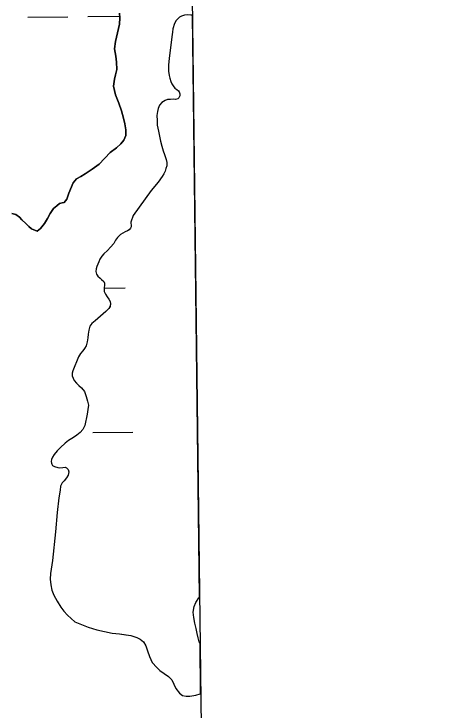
# Model space of a CAD drawing. Extents: x 3683613 to 3738215, y 469626 to 495384.
# Drawn here: x 3719219 to 3719570, y 492057 to 492613 of the extents above; entities that cross this region are included whole.
import ezdxf

# ---------------------------------------------------------------- set-up
doc = ezdxf.new("R2010")
doc.units = 0
for name, color, linetype in [('V-GRID-FRAM', 7, 'Continuous'), ('V-TOPO-SHOR', 7, 'Continuous'), ('V-WETL-SWMP', 7, 'Continuous')]:
    doc.layers.add(name, color=color, linetype=linetype)

msp = doc.modelspace()

# ---------------------------------------------------------------- linework, layer by layer
at = {"layer": 'V-GRID-FRAM'}
msp.add_lwpolyline([(3687651.68, 493221.84), (3719350.33, 493590.7), (3719569.83, 475409.35), (3687855.31, 475040.31), (3687651.68, 493221.84)], dxfattribs=at)
at = {"layer": 'V-TOPO-SHOR'}
for points in [[(3719303.88, 492614.19), (3719304.17, 492610.42), (3719303.67, 492605.2), (3719300.49, 492591.51), (3719299.87, 492585.65), (3719300.82, 492579.67), (3719301.37, 492574.85), (3719301.53, 492569.12), (3719300.51, 492564.82), (3719299.75, 492561.3), (3719299.12, 492555.82), (3719300.6, 492548.67), (3719303.24, 492542.17), (3719305.35, 492535.93), (3719307.08, 492530.08), (3719308.15, 492525.53), (3719308.95, 492520.85), (3719308.85, 492516.16), (3719307.31, 492512.63), (3719304.85, 492509.49), (3719301.35, 492506.35), (3719296.42, 492502.68), (3719287.62, 492493.38), (3719282.04, 492489.45), (3719276.46, 492485.64), (3719272.83, 492483.54), (3719269.32, 492481.56), (3719266.6, 492478.42), (3719263.26, 492470.2), (3719261.6, 492465.24), (3719259.66, 492462.76), (3719257.97, 492462.49), (3719255.75, 492461.95), (3719253.68, 492460.12), (3719250.96, 492457.76), (3719248.25, 492453.84), (3719246.31, 492449.92), (3719243.73, 492445.87), (3719240.63, 492441.82), (3719238.04, 492439.72), (3719233.47, 492441.52), (3719231.24, 492443.46), (3719228.76, 492445.79), (3719225.61, 492448.9), (3719223.91, 492450.97), (3719220.9, 492453.04), (3719217.77, 492453.93)], [(3719362.14, 492612.53), (3719360.78, 492612.6), (3719357.84, 492612.78), (3719355.69, 492612.5), (3719353.48, 492611.71), (3719351.79, 492610.79), (3719349.19, 492608.29), (3719347.84, 492605.74), (3719346.56, 492601.5), (3719346.18, 492598.82), (3719345.75, 492595.17), (3719343.43, 492577.88), (3719342.93, 492572.65), (3719342.9, 492567.57), (3719343.63, 492564.18), (3719344.1, 492562.16), (3719344.77, 492559.43), (3719345.69, 492557.48), (3719346.68, 492555.92), (3719348.06, 492554.23), (3719349.63, 492552.93), (3719351.07, 492551.9), (3719351.59, 492551.12), (3719351.93, 492549.55), (3719351.94, 492547.99), (3719351.29, 492546.29), (3719350.52, 492545.63), (3719348.63, 492545.17), (3719346.6, 492545.29), (3719344.58, 492545.15), (3719342.3, 492545.13), (3719340.29, 492544.27), (3719337.75, 492542.56), (3719335.81, 492540.47), (3719334.78, 492537.85), (3719334.14, 492535.37), (3719333.77, 492532.37), (3719333.85, 492528.26), (3719334, 492524.54), (3719334.88, 492519.6), (3719336.55, 492511.78), (3719337.62, 492507.81), (3719338.75, 492504.1), (3719339.81, 492500.97), (3719341.07, 492497.13), (3719341.73, 492494.66), (3719341.55, 492492.11), (3719340.98, 492489.76), (3719340.21, 492487.73), (3719339.37, 492485.71), (3719338.01, 492483.42), (3719334.77, 492479.03), (3719329.14, 492472.28), (3719314.71, 492452.18), (3719312.98, 492446.96), (3719312.98, 492445.98), (3719313.05, 492444.74), (3719313, 492443.31), (3719312.68, 492442.07)], [(3719312.68, 492442.07), (3719311.64, 492440.89), (3719310.08, 492439.96), (3719308.32, 492439.17), (3719306.37, 492438.25), (3719304.55, 492437.13), (3719302.22, 492434.77), (3719300.53, 492432.41), (3719299.18, 492429.93), (3719296.59, 492426.85), (3719294.12, 492424.36), (3719291.27, 492421.54), (3719289.58, 492419.83), (3719288.16, 492417.28), (3719287.32, 492415.32), (3719286.42, 492413.42), (3719285.65, 492411.4), (3719285.2, 492409.64), (3719284.96, 492407.61), (3719285.36, 492405.4), (3719286.41, 492403.64), (3719288.25, 492402.22), (3719289.36, 492401.18), (3719291.39, 492399.5), (3719291.85, 492398.13), (3719291.73, 492396.3), (3719291.48, 492394.67), (3719291.42, 492393.11), (3719291.56, 492391.54), (3719292.62, 492389.27), (3719293.87, 492387.19), (3719295.18, 492385.43), (3719296.24, 492383.55), (3719296.51, 492381.53), (3719296.19, 492379.5), (3719295.16, 492378), (3719292.96, 492375.57), (3719284.39, 492368.03), (3719281.79, 492365.86), (3719280.04, 492363.63), (3719279.15, 492360.63), (3719278.65, 492357.3), (3719278.4, 492354.36), (3719278.02, 492351.3), (3719277.26, 492348.03), (3719275.9, 492345.81), (3719274.35, 492344.04), (3719272.53, 492341.88), (3719271.05, 492339.2), (3719266.35, 492328.08), (3719265.97, 492326.19), (3719266.04, 492323.97), (3719266.64, 492322.22), (3719267.44, 492320.39), (3719269.4, 492318.12), (3719271.37, 492316.31), (3719273.4, 492314.49), (3719275.83, 492311.38), (3719277.22, 492307.47), (3719278.29, 492303.89), (3719278.96, 492300.7), (3719278.58, 492297.04), (3719277.82, 492293.32), (3719276.05, 492284.31), (3719274.43, 492281.17), (3719272.23, 492278.75), (3719269.76, 492276.65), (3719266.9, 492274.81), (3719263, 492272.31), (3719260.28, 492270.08), (3719256.71, 492266.73), (3719253.92, 492264.04), (3719251.59, 492261.23), (3719250.1, 492259), (3719249.46, 492257.24), (3719249.21, 492255.61), (3719249.34, 492254.11), (3719249.61, 492253.39), (3719250.33, 492252.35), (3719251.84, 492251.45), (3719254.38, 492250.61), (3719256.08, 492250.56), (3719258.49, 492250.83), (3719260.45, 492250.97), (3719261.43, 492250.52), (3719262.61, 492249.16), (3719263.14, 492247.2), (3719262.7, 492244.53), (3719261.41, 492242.37), (3719259.66, 492240.14), (3719257.97, 492238.37), (3719256.68, 492235.82), (3719256.44, 492232.56), (3719255.37, 492226.43), (3719254.06, 492214.74), (3719252.71, 492199.35), (3719250.16, 492176.31), (3719248.72, 492165.94), (3719248.42, 492161.37), (3719248.77, 492156.81), (3719249.77, 492152.51)], [(3719249.77, 492152.51), (3719251.16, 492148.61), (3719253.8, 492143.86), (3719256.82, 492139.11), (3719259.25, 492135.74), (3719262.14, 492132.49), (3719267.97, 492127.37), (3719278.69, 492123), (3719285.75, 492120.95), (3719291.89, 492119.48), (3719297.82, 492118.28), (3719303.83, 492117.59), (3719308.85, 492116.9), (3719312.96, 492116.34), (3719317.73, 492114.8), (3719320.41, 492113.45), (3719323.03, 492111.31), (3719324.81, 492108.06), (3719326.2, 492104.02), (3719327.66, 492099.46), (3719330.04, 492094.65), (3719333.58, 492090.63), (3719336.07, 492088.49), (3719339.41, 492086.03), (3719343.08, 492083.44), (3719345.57, 492080.78), (3719347.35, 492077.34), (3719348.93, 492074.08), (3719351.76, 492070.19), (3719354.24, 492068.44), (3719357.12, 492067.74), (3719360.18, 492067.82), (3719364.87, 492068.63), (3719368.19, 492069.76), (3719368.69, 492069.98)], [(3719368.2, 492110.14), (3719367.64, 492111.23), (3719366.84, 492114.48), (3719365.97, 492118.06), (3719365.1, 492121.91), (3719364.16, 492126.34), (3719363.23, 492130.64), (3719362.75, 492135), (3719363.51, 492139.57), (3719364.86, 492142.64), (3719367.19, 492146.44), (3719367.76, 492147.14)]]:
    msp.add_lwpolyline(points, dxfattribs=at)
at = {"layer": 'V-WETL-SWMP'}
for p, q in [((3719278.5, 492611.39), (3719304.07, 492611.69)), ((3719304.16, 492610.41), (3719303.88, 492614.19)), ((3719353.48, 492611.71), (3719351.79, 492610.79)), ((3719355.69, 492612.5), (3719353.48, 492611.71)), ((3719357.84, 492612.78), (3719355.69, 492612.5)), ((3719360.78, 492612.6), (3719357.84, 492612.78)), ((3719362.14, 492612.53), (3719360.78, 492612.6)), ((3719367.76, 492147.14), (3719362.14, 492612.53)), ((3719230.5, 492610.83), (3719262.5, 492611.2)), ((3719303.67, 492605.2), (3719304.16, 492610.41)), ((3719347.84, 492605.74), (3719346.56, 492601.5)), ((3719349.19, 492608.29), (3719347.84, 492605.74)), ((3719351.79, 492610.79), (3719349.19, 492608.29)), ((3719300.49, 492591.51), (3719303.67, 492605.2)), ((3719346.56, 492601.5), (3719346.18, 492598.82)), ((3719345.75, 492595.17), (3719343.43, 492577.87)), ((3719346.18, 492598.82), (3719345.75, 492595.17)), ((3719299.87, 492585.65), (3719300.49, 492591.51)), ((3719300.82, 492579.66), (3719299.87, 492585.65)), ((3719301.37, 492574.85), (3719300.82, 492579.66)), ((3719343.43, 492577.87), (3719342.93, 492572.65)), ((3719301.53, 492569.12), (3719301.37, 492574.85)), ((3719342.93, 492572.65), (3719342.9, 492567.57)), ((3719300.51, 492564.82), (3719301.53, 492569.12)), ((3719342.9, 492567.57), (3719343.63, 492564.18)), ((3719299.12, 492555.82), (3719299.75, 492561.3)), ((3719299.75, 492561.3), (3719300.51, 492564.82)), ((3719343.63, 492564.18), (3719344.1, 492562.16)), ((3719344.1, 492562.16), (3719344.77, 492559.43)), ((3719300.6, 492548.67), (3719299.12, 492555.82)), ((3719344.77, 492559.43), (3719345.69, 492557.48)), ((3719345.69, 492557.48), (3719346.68, 492555.92)), ((3719346.68, 492555.92), (3719348.06, 492554.23)), ((3719348.06, 492554.23), (3719349.63, 492552.93)), ((3719349.63, 492552.93), (3719351.07, 492551.9)), ((3719351.07, 492551.9), (3719351.6, 492551.12)), ((3719351.6, 492551.12), (3719351.93, 492549.55)), ((3719303.24, 492542.17), (3719300.6, 492548.67)), ((3719342.3, 492545.13), (3719340.29, 492544.27)), ((3719344.59, 492545.14), (3719342.3, 492545.13)), ((3719346.61, 492545.29), (3719344.59, 492545.14)), ((3719348.63, 492545.17), (3719346.61, 492545.29)), ((3719350.52, 492545.63), (3719348.63, 492545.17)), ((3719351.3, 492546.29), (3719350.52, 492545.63)), ((3719351.94, 492547.99), (3719351.3, 492546.29)), ((3719351.93, 492549.55), (3719351.94, 492547.99)), ((3719305.35, 492535.93), (3719303.24, 492542.17)), ((3719335.81, 492540.47), (3719334.78, 492537.85)), ((3719337.75, 492542.56), (3719335.81, 492540.47)), ((3719340.29, 492544.27), (3719337.75, 492542.56)), ((3719307.08, 492530.08), (3719305.35, 492535.93)), ((3719334.14, 492535.37), (3719333.77, 492532.37)), ((3719334.78, 492537.85), (3719334.14, 492535.37)), ((3719308.15, 492525.53), (3719307.08, 492530.08)), ((3719333.77, 492532.37), (3719333.85, 492528.26)), ((3719333.85, 492528.26), (3719334, 492524.54)), ((3719308.95, 492520.85), (3719308.15, 492525.53)), ((3719334, 492524.54), (3719334.88, 492519.59)), ((3719308.85, 492516.16), (3719308.95, 492520.85)), ((3719334.88, 492519.59), (3719336.55, 492511.78)), ((3719304.85, 492509.49), (3719307.31, 492512.63)), ((3719307.31, 492512.63), (3719308.85, 492516.16)), ((3719336.55, 492511.78), (3719337.62, 492507.81)), ((3719296.42, 492502.68), (3719301.35, 492506.35)), ((3719301.35, 492506.35), (3719304.85, 492509.49)), ((3719337.62, 492507.81), (3719338.75, 492504.09)), ((3719287.62, 492493.38), (3719296.42, 492502.68)), ((3719338.75, 492504.09), (3719339.81, 492500.97)), ((3719339.81, 492500.97), (3719341.07, 492497.13)), ((3719341.07, 492497.13), (3719341.73, 492494.66)), ((3719341.73, 492494.66), (3719341.55, 492492.11)), ((3719276.46, 492485.64), (3719282.04, 492489.45)), ((3719282.04, 492489.45), (3719287.62, 492493.38)), ((3719340.98, 492489.76), (3719340.21, 492487.73)), ((3719341.55, 492492.11), (3719340.98, 492489.76)), ((3719269.32, 492481.56), (3719272.83, 492483.53)), ((3719272.83, 492483.53), (3719276.46, 492485.64)), ((3719338.01, 492483.42), (3719334.78, 492479.03)), ((3719339.37, 492485.71), (3719338.01, 492483.42)), ((3719340.21, 492487.73), (3719339.37, 492485.71)), ((3719263.26, 492470.2), (3719266.6, 492478.42)), ((3719266.6, 492478.42), (3719269.32, 492481.56)), ((3719334.78, 492479.03), (3719329.14, 492472.28)), ((3719329.14, 492472.28), (3719314.71, 492452.18)), ((3719261.6, 492465.24), (3719263.26, 492470.2)), ((3719253.68, 492460.12), (3719255.76, 492461.95)), ((3719255.76, 492461.95), (3719257.97, 492462.49)), ((3719257.97, 492462.49), (3719259.66, 492462.76)), ((3719259.66, 492462.76), (3719261.6, 492465.24)), ((3719248.25, 492453.84), (3719250.96, 492457.76)), ((3719250.96, 492457.76), (3719253.68, 492460.12)), ((3719217.77, 492453.93), (3719220.9, 492453.04)), ((3719220.9, 492453.04), (3719223.91, 492450.97)), ((3719223.91, 492450.97), (3719225.61, 492448.9)), ((3719243.73, 492445.87), (3719246.31, 492449.92)), ((3719246.31, 492449.92), (3719248.25, 492453.84)), ((3719314.71, 492452.18), (3719312.98, 492446.96)), ((3719225.61, 492448.9), (3719228.76, 492445.79)), ((3719228.76, 492445.79), (3719231.24, 492443.46)), ((3719240.63, 492441.82), (3719243.73, 492445.87)), ((3719312.98, 492446.96), (3719312.98, 492445.98)), ((3719312.98, 492445.98), (3719313.05, 492444.74)), ((3719313.05, 492444.74), (3719313, 492443.31)), ((3719231.24, 492443.46), (3719233.47, 492441.52)), ((3719233.47, 492441.52), (3719238.04, 492439.72)), ((3719238.04, 492439.72), (3719240.63, 492441.82)), ((3719308.32, 492439.17), (3719306.37, 492438.25)), ((3719310.08, 492439.96), (3719308.32, 492439.17)), ((3719311.64, 492440.89), (3719310.08, 492439.96)), ((3719312.68, 492442.07), (3719311.64, 492440.89)), ((3719313, 492443.31), (3719312.68, 492442.07)), ((3719302.22, 492434.77), (3719300.53, 492432.41)), ((3719304.55, 492437.13), (3719302.22, 492434.77)), ((3719306.37, 492438.25), (3719304.55, 492437.13)), ((3719299.18, 492429.93), (3719296.59, 492426.85)), ((3719300.53, 492432.41), (3719299.18, 492429.93)), ((3719294.12, 492424.36), (3719291.27, 492421.54)), ((3719296.59, 492426.85), (3719294.12, 492424.36)), ((3719288.16, 492417.28), (3719287.33, 492415.32)), ((3719289.58, 492419.83), (3719288.16, 492417.28)), ((3719291.27, 492421.54), (3719289.58, 492419.83)), ((3719285.65, 492411.4), (3719285.2, 492409.64)), ((3719286.42, 492413.42), (3719285.65, 492411.4)), ((3719287.33, 492415.32), (3719286.42, 492413.42)), ((3719285.2, 492409.64), (3719284.96, 492407.61)), ((3719284.96, 492407.61), (3719285.36, 492405.4)), ((3719285.36, 492405.4), (3719286.41, 492403.64)), ((3719286.41, 492403.64), (3719288.25, 492402.22)), ((3719288.25, 492402.22), (3719289.36, 492401.18)), ((3719289.36, 492401.18), (3719291.39, 492399.5)), ((3719291.39, 492399.5), (3719291.85, 492398.13)), ((3719291.48, 492394.67), (3719291.43, 492393.11)), ((3719291.47, 492394.28), (3719308.43, 492394.48)), ((3719291.73, 492396.3), (3719291.48, 492394.67)), ((3719291.85, 492398.13), (3719291.73, 492396.3)), ((3719291.43, 492393.11), (3719291.56, 492391.54)), ((3719291.56, 492391.54), (3719292.62, 492389.27)), ((3719292.62, 492389.27), (3719293.87, 492387.19)), ((3719293.87, 492387.19), (3719295.18, 492385.43)), ((3719295.18, 492385.43), (3719296.24, 492383.55)), ((3719296.24, 492383.55), (3719296.51, 492381.53)), ((3719295.16, 492378), (3719292.96, 492375.57)), ((3719296.2, 492379.5), (3719295.16, 492378)), ((3719296.51, 492381.53), (3719296.2, 492379.5)), ((3719292.96, 492375.57), (3719284.39, 492368.03)), ((3719284.39, 492368.03), (3719281.79, 492365.86)), ((3719280.04, 492363.63), (3719279.15, 492360.63)), ((3719281.79, 492365.86), (3719280.04, 492363.63)), ((3719278.65, 492357.3), (3719278.4, 492354.36)), ((3719279.15, 492360.63), (3719278.65, 492357.3)), ((3719278.03, 492351.3), (3719277.26, 492348.03)), ((3719278.4, 492354.36), (3719278.03, 492351.3)), ((3719274.35, 492344.04), (3719272.53, 492341.88)), ((3719275.9, 492345.81), (3719274.35, 492344.04)), ((3719277.26, 492348.03), (3719275.9, 492345.81)), ((3719271.05, 492339.2), (3719266.35, 492328.08)), ((3719272.53, 492341.88), (3719271.05, 492339.2)), ((3719266.35, 492328.08), (3719265.97, 492326.19)), ((3719265.97, 492326.19), (3719266.05, 492323.97)), ((3719266.05, 492323.97), (3719266.64, 492322.22)), ((3719266.64, 492322.22), (3719267.44, 492320.39)), ((3719267.44, 492320.39), (3719269.4, 492318.12)), ((3719269.4, 492318.12), (3719271.37, 492316.31)), ((3719271.37, 492316.31), (3719273.4, 492314.49)), ((3719273.4, 492314.49), (3719275.83, 492311.38)), ((3719275.83, 492311.38), (3719277.22, 492307.47)), ((3719277.22, 492307.47), (3719278.29, 492303.89)), ((3719278.29, 492303.89), (3719278.96, 492300.7)), ((3719278.96, 492300.7), (3719278.58, 492297.04)), ((3719278.58, 492297.04), (3719277.82, 492293.32)), ((3719277.82, 492293.32), (3719276.05, 492284.31)), ((3719276.05, 492284.31), (3719274.43, 492281.18)), ((3719272.23, 492278.75), (3719269.76, 492276.65)), ((3719274.43, 492281.18), (3719272.23, 492278.75)), ((3719282.37, 492278.74), (3719314.37, 492279.11)), ((3719263, 492272.31), (3719260.28, 492270.08)), ((3719266.9, 492274.81), (3719263, 492272.31)), ((3719269.76, 492276.65), (3719266.9, 492274.81)), ((3719256.71, 492266.73), (3719253.92, 492264.04)), ((3719260.28, 492270.08), (3719256.71, 492266.73)), ((3719251.59, 492261.23), (3719250.1, 492259)), ((3719253.92, 492264.04), (3719251.59, 492261.23)), ((3719249.46, 492257.24), (3719249.21, 492255.61)), ((3719249.21, 492255.61), (3719249.34, 492254.11)), ((3719250.1, 492259), (3719249.46, 492257.24)), ((3719249.34, 492254.11), (3719249.61, 492253.39)), ((3719249.61, 492253.39), (3719250.33, 492252.35)), ((3719250.33, 492252.35), (3719251.84, 492251.45)), ((3719251.84, 492251.45), (3719254.39, 492250.61)), ((3719254.39, 492250.61), (3719256.08, 492250.56)), ((3719256.08, 492250.56), (3719258.49, 492250.83)), ((3719258.49, 492250.83), (3719260.45, 492250.97)), ((3719260.45, 492250.97), (3719261.43, 492250.52)), ((3719261.43, 492250.52), (3719262.61, 492249.16)), ((3719262.7, 492244.53), (3719261.41, 492242.37)), ((3719262.61, 492249.16), (3719263.14, 492247.2)), ((3719263.14, 492247.2), (3719262.7, 492244.53)), ((3719257.97, 492238.37), (3719256.68, 492235.82)), ((3719259.66, 492240.14), (3719257.97, 492238.37)), ((3719261.41, 492242.37), (3719259.66, 492240.14)), ((3719256.68, 492235.82), (3719256.44, 492232.56)), ((3719256.44, 492232.56), (3719255.37, 492226.42)), ((3719255.37, 492226.42), (3719254.06, 492214.74)), ((3719254.06, 492214.74), (3719252.71, 492199.35)), ((3719252.71, 492199.35), (3719250.16, 492176.31)), ((3719250.16, 492176.31), (3719248.72, 492165.94)), ((3719248.72, 492165.94), (3719248.42, 492161.37)), ((3719248.42, 492161.37), (3719248.77, 492156.81)), ((3719248.77, 492156.81), (3719249.77, 492152.51)), ((3719249.77, 492152.51), (3719251.16, 492148.6)), ((3719251.16, 492148.6), (3719253.8, 492143.86)), ((3719253.8, 492143.86), (3719256.82, 492139.11)), ((3719364.86, 492142.64), (3719367.18, 492146.44)), ((3719367.18, 492146.44), (3719367.76, 492147.14)), ((3719256.82, 492139.11), (3719259.25, 492135.74)), ((3719362.75, 492135), (3719363.51, 492139.57)), ((3719363.51, 492139.57), (3719364.86, 492142.64)), ((3719259.25, 492135.74), (3719262.14, 492132.49)), ((3719262.14, 492132.49), (3719267.97, 492127.37)), ((3719363.23, 492130.64), (3719362.75, 492135)), ((3719267.97, 492127.37), (3719278.69, 492123)), ((3719364.16, 492126.34), (3719363.23, 492130.64)), ((3719278.69, 492123), (3719285.75, 492120.95)), ((3719365.1, 492121.91), (3719364.16, 492126.34)), ((3719365.97, 492118.06), (3719365.1, 492121.91)), ((3719285.75, 492120.95), (3719291.88, 492119.48)), ((3719291.88, 492119.48), (3719297.82, 492118.28)), ((3719297.82, 492118.28), (3719303.83, 492117.59)), ((3719303.83, 492117.59), (3719312.96, 492116.34)), ((3719312.96, 492116.34), (3719317.73, 492114.8)), ((3719366.84, 492114.48), (3719365.97, 492118.06)), ((3719317.73, 492114.8), (3719320.41, 492113.45)), ((3719320.41, 492113.45), (3719323.03, 492111.31)), ((3719323.03, 492111.31), (3719324.81, 492108.06)), ((3719367.64, 492111.23), (3719366.84, 492114.48)), ((3719368.2, 492110.15), (3719367.64, 492111.23)), ((3719368.69, 492069.98), (3719368.2, 492110.15)), ((3719324.81, 492108.06), (3719326.2, 492104.02)), ((3719326.2, 492104.02), (3719327.66, 492099.47)), ((3719327.66, 492099.47), (3719330.04, 492094.65)), ((3719330.04, 492094.65), (3719333.58, 492090.63)), ((3719333.58, 492090.63), (3719336.07, 492088.49)), ((3719336.07, 492088.49), (3719339.41, 492086.03)), ((3719339.41, 492086.03), (3719343.08, 492083.44)), ((3719343.08, 492083.44), (3719345.57, 492080.78)), ((3719345.57, 492080.78), (3719347.35, 492077.34)), ((3719347.35, 492077.34), (3719348.93, 492074.08)), ((3719348.93, 492074.08), (3719351.76, 492070.19)), ((3719351.76, 492070.19), (3719354.24, 492068.44)), ((3719354.24, 492068.44), (3719357.12, 492067.74)), ((3719357.12, 492067.74), (3719360.18, 492067.82)), ((3719360.18, 492067.82), (3719364.87, 492068.63)), ((3719364.87, 492068.63), (3719368.19, 492069.76)), ((3719368.19, 492069.76), (3719368.69, 492069.98))]:
    msp.add_line(p, q, dxfattribs=at)

doc.saveas('drawing.dxf')
